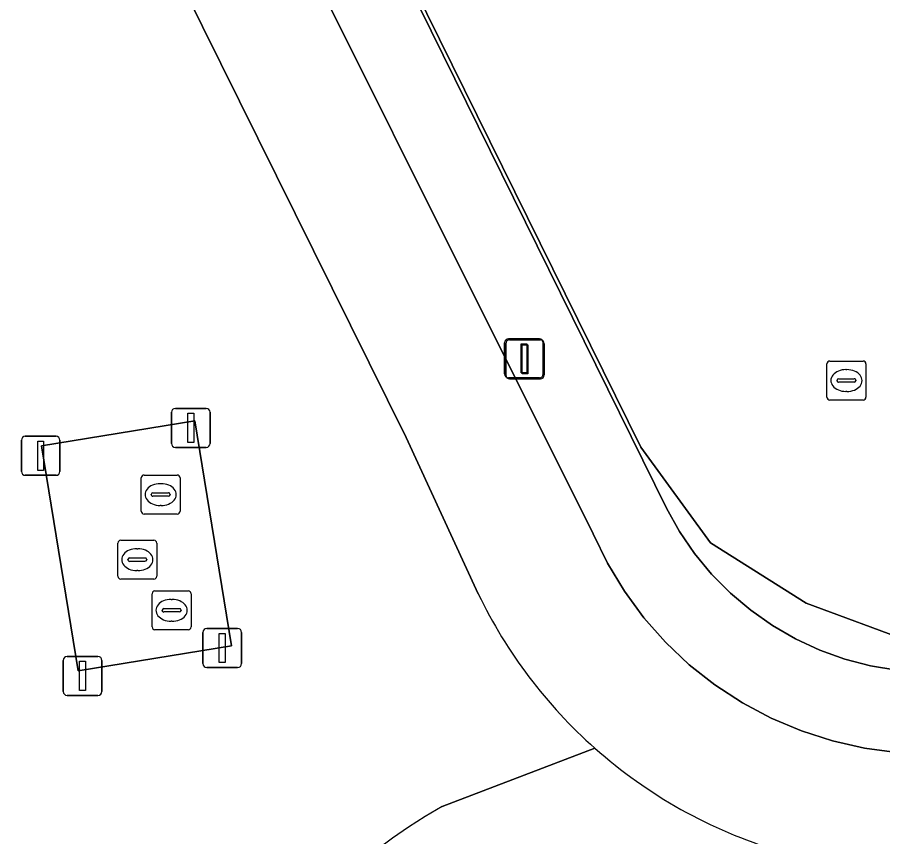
# Model space of a CAD drawing. Extents: x 157793 to 159380, y 380877 to 382313.
# Drawn here: x 157926.77 to 157948.98, y 381445.11 to 381466.12 of the extents above; entities that cross this region are included whole.
import ezdxf

# ---------------------------------------------------------------- set-up
doc = ezdxf.new("R2010")
doc.units = 0
for name, color, linetype in [('IMGEO_Afsluitpaal', 7, 'Continuous'), ('IMGEO_Brandkraan', 7, 'Continuous'), ('IMGEO_Fietspad_gesloten', 7, 'Continuous'), ('IMGEO_Groenvoorziening', 7, 'Continuous'), ('IMGEO_Hek', 7, 'Continuous'), ('IMGEO_Kolk', 7, 'Continuous'), ('IMGEO_Lichtmast', 7, 'Continuous'), ('IMGEO_Parkeervlak_gesloten', 7, 'Continuous'), ('IMGEO_Rioolput', 7, 'Continuous'), ('IMGEO_Terreindeel_open', 7, 'Continuous'), ('IMGEO_Voetpad_halfverhard', 7, 'Continuous'), ('IMGEO_Voetpad_open', 7, 'Continuous')]:
    doc.layers.add(name, color=color, linetype=linetype)

msp = doc.modelspace()

# ---------------------------------------------------------------- linework, layer by layer
at = {"layer": 'IMGEO_Afsluitpaal'}
for p, q in [((157930.831, 381456.091), (157931.621, 381456.091)), ((157931.621, 381456.091), (157930.831, 381456.091)), ((157930.731, 381455.191), (157930.731, 381455.991)), ((157930.731, 381455.991), (157930.731, 381455.191)), ((157931.721, 381455.991), (157931.721, 381455.191)), ((157931.721, 381455.191), (157931.721, 381455.991)), ((157926.878, 381454.474), (157926.878, 381455.274)), ((157926.878, 381455.274), (157926.878, 381454.474)), ((157926.978, 381455.374), (157927.768, 381455.374)), ((157927.768, 381455.374), (157926.978, 381455.374)), ((157927.868, 381455.274), (157927.868, 381454.474)), ((157927.868, 381454.474), (157927.868, 381455.274)), ((157931.621, 381455.091), (157930.831, 381455.091)), ((157930.831, 381455.091), (157931.621, 381455.091)), ((157927.768, 381454.374), (157926.978, 381454.374)), ((157926.978, 381454.374), (157927.768, 381454.374)), ((157931.537, 381449.546), (157931.537, 381450.346)), ((157931.537, 381450.346), (157931.537, 381449.546)), ((157931.637, 381450.446), (157932.427, 381450.446)), ((157932.427, 381450.446), (157931.637, 381450.446)), ((157932.527, 381450.346), (157932.527, 381449.546)), ((157932.527, 381449.546), (157932.527, 381450.346)), ((157927.953, 381448.829), (157927.953, 381449.629)), ((157927.953, 381449.629), (157927.953, 381448.829)), ((157928.053, 381449.729), (157928.843, 381449.729)), ((157928.843, 381449.729), (157928.053, 381449.729)), ((157928.943, 381449.629), (157928.943, 381448.829)), ((157928.943, 381448.829), (157928.943, 381449.629)), ((157932.427, 381449.446), (157931.637, 381449.446)), ((157931.637, 381449.446), (157932.427, 381449.446)), ((157928.843, 381448.729), (157928.053, 381448.729)), ((157928.053, 381448.729), (157928.843, 381448.729))]:
    msp.add_line(p, q, dxfattribs=at)
for points in [[(157931.151, 381455.966), (157931.301, 381455.966), (157931.301, 381455.216), (157931.151, 381455.216), (157931.151, 381455.966)], [(157927.298, 381455.249), (157927.448, 381455.249), (157927.448, 381454.499), (157927.298, 381454.499), (157927.298, 381455.249)], [(157931.957, 381450.321), (157932.107, 381450.321), (157932.107, 381449.571), (157931.957, 381449.571), (157931.957, 381450.321)], [(157928.373, 381449.604), (157928.523, 381449.604), (157928.523, 381448.854), (157928.373, 381448.854), (157928.373, 381449.604)]]:
    msp.add_lwpolyline(points, dxfattribs=at)
for centre, start, end in [((157930.831, 381455.991), 90, 180), ((157930.831, 381455.991), 90, 180), ((157931.621, 381455.991), 0, 90), ((157931.621, 381455.991), 360, 90), ((157926.978, 381455.274), 90, 180), ((157926.978, 381455.274), 90, 180), ((157927.768, 381455.274), 0, 90), ((157927.768, 381455.274), 360, 90), ((157930.831, 381455.191), 180, 270), ((157930.831, 381455.191), 180, 270), ((157931.621, 381455.191), 270, 0), ((157931.621, 381455.191), 270, 0), ((157926.978, 381454.474), 180, 270), ((157926.978, 381454.474), 180, 270), ((157927.768, 381454.474), 270, 0), ((157927.768, 381454.474), 270, 0), ((157931.637, 381450.346), 90, 180), ((157931.637, 381450.346), 90, 180), ((157932.427, 381450.346), 0, 90), ((157932.427, 381450.346), 360, 90), ((157928.053, 381449.629), 90, 180), ((157928.053, 381449.629), 90, 180), ((157928.843, 381449.629), 0, 90), ((157928.843, 381449.629), 360, 90), ((157931.637, 381449.546), 180, 270), ((157931.637, 381449.546), 180, 270), ((157932.427, 381449.546), 270, 0), ((157932.427, 381449.546), 270, 0), ((157928.053, 381448.829), 180, 270), ((157928.053, 381448.829), 180, 270), ((157928.843, 381448.829), 270, 0), ((157928.843, 381448.829), 270, 0)]:
    msp.add_arc(centre, 0.1, start, end, dxfattribs=at)
at = {"layer": 'IMGEO_Brandkraan'}
for p, q in [((157929.352, 381451.785), (157929.352, 381452.637)), ((157929.427, 381452.711), (157930.279, 381452.711)), ((157930.353, 381452.637), (157930.353, 381451.785)), ((157929.84, 381452.491), (157929.865, 381452.491)), ((157929.611, 381452.205), (157929.611, 381452.217)), ((157930.049, 381452.168), (157929.651, 381452.168)), ((157929.654, 381452.254), (157930.052, 381452.254)), ((157930.095, 381452.217), (157930.095, 381452.205)), ((157929.863, 381451.931), (157929.838, 381451.931)), ((157930.279, 381451.711), (157929.427, 381451.711))]:
    msp.add_line(p, q, dxfattribs=at)
for points in [[(157929.352, 381451.785), (157929.352, 381452.637)], [(157929.427, 381452.711), (157930.279, 381452.711)], [(157930.353, 381452.637), (157930.353, 381451.785)], [(157930.279, 381451.711), (157929.427, 381451.711)]]:
    msp.add_lwpolyline(points, dxfattribs=at)
for centre, radius, start, end in [((157929.429, 381452.635), 0.0765, 91.552, 178.448), ((157929.429, 381452.635), 0.0765, 91.552, 178.448), ((157930.277, 381452.635), 0.0765, 1.552, 88.448), ((157930.277, 381452.635), 0.0765, 1.552, 88.448), ((157929.651, 381452.214), 0.0403, 85.8775, 175.7526), ((157929.648, 381452.204), 0.0366, 178.938, 274.7102), ((157930.052, 381452.211), 0.043, 264.8664, 352.4533), ((157930.056, 381452.216), 0.0386, 1.7309, 96.639), ((157929.429, 381451.787), 0.0765, 181.552, 268.448), ((157929.429, 381451.787), 0.0765, 181.552, 268.448), ((157930.277, 381451.787), 0.0765, 271.552, 358.448), ((157930.277, 381451.787), 0.0765, 271.552, 358.448)]:
    msp.add_arc(centre, radius, start, end, dxfattribs=at)
for centre, major_axis, ratio, start_param, end_param in [((157929.839, 381452.211), (-0.387, 0.002), 0.722429, 4.712389, 7.853982), ((157929.864, 381452.211), (-0.39, 0.002), 0.717154, 1.570796, 4.712389)]:
    msp.add_ellipse(centre, major_axis=major_axis, ratio=ratio, start_param=start_param, end_param=end_param, dxfattribs=at)
at = {"layer": 'IMGEO_Fietspad_gesloten'}
for points in [[(157926.774, 381475.482), (157936.749, 381455.347), (157938.603, 381451.331)], [(157961.328, 381447.949), (157957.662, 381447.66), (157951.061, 381447.276), (157951.019, 381447.272), (157950.181, 381447.232), (157949.342, 381447.267), (157948.51, 381447.377), (157947.691, 381447.561), (157946.892, 381447.818), (157946.119, 381448.144), (157945.378, 381448.539), (157944.675, 381448.998), (157944.016, 381449.518), (157943.407, 381450.094), (157942.851, 381450.723), (157942.353, 381451.399), (157941.918, 381452.117), (157941.549, 381452.871), (157931.282, 381473.434)]]:
    msp.add_lwpolyline(points, dxfattribs=at)
for centre, radius, start, end in [((157949.957, 381456.806), 12.605, 205.744, 228.4484), ((157949.944, 381456.793), 12.586, 228.453, 253.1149)]:
    msp.add_arc(centre, radius, start, end, dxfattribs=at)
at = {"layer": 'IMGEO_Groenvoorziening'}
for points in [[(157930.755, 381479.232), (157943.434, 381453.528), (157943.768, 381452.932), (157944.154, 381452.368), (157944.589, 381451.841), (157945.07, 381451.354), (157945.592, 381450.913), (157946.151, 381450.52), (157946.743, 381450.178), (157947.363, 381449.891), (157948.007, 381449.661), (157948.668, 381449.488), (157949.343, 381449.376)], [(157949.741, 381450.085), (157947.014, 381451.099), (157944.561, 381452.646), (157942.774, 381455.094), (157930.825, 381479.304)], [(157938.603, 381451.331), (157936.749, 381455.347), (157926.774, 381475.482)], [(157937.674, 381445.883), (157941.596, 381447.373)]]:
    msp.add_lwpolyline(points, dxfattribs=at)
msp.add_lwpolyline([(157927.397, 381455.128), (157931.332, 381455.767), (157932.268, 381449.999), (157928.333, 381449.36)], close=True, dxfattribs=at)
for centre, radius, start, end in [((157949.957, 381456.806), 12.605, 205.744, 228.4484), ((157944.941, 381433.148), 14.662, 119.7112, 181.6813)]:
    msp.add_arc(centre, radius, start, end, dxfattribs=at)
at = {"layer": 'IMGEO_Hek'}
msp.add_lwpolyline([(157960.246, 381496.977), (157959.399, 381496.551), (157956.82, 381495.252), (157936.312, 381484.922), (157930.825, 381479.304), (157942.774, 381455.094), (157944.561, 381452.646), (157947.014, 381451.099), (157949.741, 381450.085), (157952.663, 381449.877), (157961.206, 381451.613), (157964.111, 381458.175), (157964.26, 381458.511), (157968.753, 381463.783)], dxfattribs=at)
at = {"layer": 'IMGEO_Kolk'}
for p, q in [((157947.549, 381456.379), (157947.549, 381457.231)), ((157947.624, 381457.305), (157948.476, 381457.305)), ((157948.55, 381457.231), (157948.55, 381456.379)), ((157948.037, 381457.085), (157948.062, 381457.085)), ((157947.808, 381456.799), (157947.808, 381456.811)), ((157948.246, 381456.762), (157947.848, 381456.762)), ((157947.851, 381456.848), (157948.249, 381456.848)), ((157948.292, 381456.811), (157948.292, 381456.799)), ((157948.06, 381456.525), (157948.035, 381456.525)), ((157948.476, 381456.305), (157947.624, 381456.305))]:
    msp.add_line(p, q, dxfattribs=at)
for points in [[(157947.549, 381456.379), (157947.549, 381457.231)], [(157947.624, 381457.305), (157948.476, 381457.305)], [(157948.55, 381457.231), (157948.55, 381456.379)], [(157948.476, 381456.305), (157947.624, 381456.305)]]:
    msp.add_lwpolyline(points, dxfattribs=at)
for centre, radius, start, end in [((157947.626, 381457.229), 0.0765, 91.552, 178.448), ((157947.626, 381457.229), 0.0765, 91.552, 178.448), ((157948.474, 381457.229), 0.0765, 1.552, 88.448), ((157948.474, 381457.229), 0.0765, 1.552, 88.448), ((157947.848, 381456.808), 0.0403, 85.8775, 175.7526), ((157947.845, 381456.798), 0.0366, 178.938, 274.7102), ((157948.249, 381456.805), 0.043, 264.8664, 352.4533), ((157948.253, 381456.81), 0.0386, 1.7309, 96.639), ((157947.626, 381456.381), 0.0765, 181.552, 268.448), ((157947.626, 381456.381), 0.0765, 181.552, 268.448), ((157948.474, 381456.381), 0.0765, 271.552, 358.448), ((157948.474, 381456.381), 0.0765, 271.552, 358.448)]:
    msp.add_arc(centre, radius, start, end, dxfattribs=at)
for centre, major_axis, ratio, start_param, end_param in [((157948.036, 381456.805), (-0.387, 0.002), 0.722429, 4.712389, 7.853982), ((157948.061, 381456.805), (-0.39, 0.002), 0.717154, 1.570796, 4.712389)]:
    msp.add_ellipse(centre, major_axis=major_axis, ratio=ratio, start_param=start_param, end_param=end_param, dxfattribs=at)
at = {"layer": 'IMGEO_Lichtmast'}
for p, q in [((157939.379, 381457.873), (157940.169, 381457.873)), ((157940.169, 381457.873), (157939.379, 381457.873)), ((157939.406, 381457.848), (157940.196, 381457.848)), ((157940.196, 381457.848), (157939.406, 381457.848)), ((157939.279, 381456.973), (157939.279, 381457.773)), ((157939.279, 381457.773), (157939.279, 381456.973)), ((157939.306, 381456.948), (157939.306, 381457.748)), ((157939.306, 381457.748), (157939.306, 381456.948)), ((157940.269, 381457.773), (157940.269, 381456.973)), ((157940.269, 381456.973), (157940.269, 381457.773)), ((157940.296, 381457.748), (157940.296, 381456.948)), ((157940.296, 381456.948), (157940.296, 381457.748)), ((157940.169, 381456.873), (157939.379, 381456.873)), ((157939.379, 381456.873), (157940.169, 381456.873)), ((157940.196, 381456.848), (157939.406, 381456.848)), ((157939.406, 381456.848), (157940.196, 381456.848))]:
    msp.add_line(p, q, dxfattribs=at)
for points in [[(157939.699, 381457.748), (157939.849, 381457.748), (157939.849, 381456.998), (157939.699, 381456.998), (157939.699, 381457.748)], [(157939.726, 381457.723), (157939.876, 381457.723), (157939.876, 381456.973), (157939.726, 381456.973), (157939.726, 381457.723)]]:
    msp.add_lwpolyline(points, dxfattribs=at)
for centre, start, end in [((157939.379, 381457.773), 90, 180), ((157939.379, 381457.773), 90, 180), ((157939.406, 381457.748), 90, 180), ((157939.406, 381457.748), 90, 180), ((157940.169, 381457.773), 0, 90), ((157940.169, 381457.773), 360, 90), ((157940.196, 381457.748), 0, 90), ((157940.196, 381457.748), 360, 90), ((157939.379, 381456.973), 180, 270), ((157939.379, 381456.973), 180, 270), ((157940.169, 381456.973), 270, 0), ((157940.169, 381456.973), 270, 0), ((157939.406, 381456.948), 180, 270), ((157939.406, 381456.948), 180, 270), ((157940.196, 381456.948), 270, 0), ((157940.196, 381456.948), 270, 0)]:
    msp.add_arc(centre, 0.1, start, end, dxfattribs=at)
at = {"layer": 'IMGEO_Parkeervlak_gesloten'}
msp.add_lwpolyline([(157959.399, 381496.551), (157956.82, 381495.252), (157936.312, 381484.922), (157930.825, 381479.304), (157942.774, 381455.094), (157944.561, 381452.646), (157947.014, 381451.099), (157949.741, 381450.085), (157952.663, 381449.877), (157961.206, 381451.613), (157964.111, 381458.175), (157964.234, 381458.091)], dxfattribs=at)
at = {"layer": 'IMGEO_Rioolput'}
for p, q in [((157929.951, 381453.454), (157929.951, 381454.306)), ((157930.026, 381454.38), (157930.878, 381454.38)), ((157930.952, 381454.306), (157930.952, 381453.454)), ((157930.439, 381454.16), (157930.464, 381454.16)), ((157930.21, 381453.874), (157930.21, 381453.886)), ((157930.253, 381453.923), (157930.651, 381453.923)), ((157930.694, 381453.886), (157930.694, 381453.874)), ((157930.648, 381453.837), (157930.25, 381453.837)), ((157930.462, 381453.6), (157930.437, 381453.6)), ((157930.878, 381453.38), (157930.026, 381453.38)), ((157930.307, 381451.412), (157931.159, 381451.412)), ((157930.232, 381450.486), (157930.232, 381451.338)), ((157930.72, 381451.192), (157930.745, 381451.192)), ((157931.233, 381451.338), (157931.233, 381450.486)), ((157930.491, 381450.906), (157930.491, 381450.918)), ((157930.929, 381450.869), (157930.531, 381450.869)), ((157930.534, 381450.955), (157930.932, 381450.955)), ((157930.975, 381450.918), (157930.975, 381450.906)), ((157930.743, 381450.632), (157930.718, 381450.632)), ((157931.159, 381450.412), (157930.307, 381450.412))]:
    msp.add_line(p, q, dxfattribs=at)
for points in [[(157929.951, 381453.454), (157929.951, 381454.306)], [(157930.026, 381454.38), (157930.878, 381454.38)], [(157930.952, 381454.306), (157930.952, 381453.454)], [(157930.878, 381453.38), (157930.026, 381453.38)], [(157930.307, 381451.412), (157931.159, 381451.412)], [(157930.232, 381450.486), (157930.232, 381451.338)], [(157931.233, 381451.338), (157931.233, 381450.486)], [(157931.159, 381450.412), (157930.307, 381450.412)]]:
    msp.add_lwpolyline(points, dxfattribs=at)
for centre, radius, start, end in [((157930.028, 381454.304), 0.0765, 91.552, 178.448), ((157930.028, 381454.304), 0.0765, 91.552, 178.448), ((157930.876, 381454.304), 0.0765, 1.552, 88.448), ((157930.876, 381454.304), 0.0765, 1.552, 88.448), ((157930.25, 381453.883), 0.0403, 85.8775, 175.7526), ((157930.247, 381453.873), 0.0366, 178.938, 274.7102), ((157930.651, 381453.88), 0.043, 264.8664, 352.4533), ((157930.655, 381453.885), 0.0386, 1.7309, 96.639), ((157930.028, 381453.456), 0.0765, 181.552, 268.448), ((157930.028, 381453.456), 0.0765, 181.552, 268.448), ((157930.876, 381453.456), 0.0765, 271.552, 358.448), ((157930.876, 381453.456), 0.0765, 271.552, 358.448), ((157930.309, 381451.336), 0.0765, 91.552, 178.448), ((157930.309, 381451.336), 0.0765, 91.552, 178.448), ((157931.157, 381451.336), 0.0765, 1.552, 88.448), ((157931.157, 381451.336), 0.0765, 1.552, 88.448), ((157930.531, 381450.915), 0.0403, 85.8775, 175.7526), ((157930.528, 381450.905), 0.0366, 178.938, 274.7102), ((157930.932, 381450.912), 0.043, 264.8664, 352.4533), ((157930.936, 381450.917), 0.0386, 1.7309, 96.639), ((157930.309, 381450.488), 0.0765, 181.552, 268.448), ((157930.309, 381450.488), 0.0765, 181.552, 268.448), ((157931.157, 381450.488), 0.0765, 271.552, 358.448), ((157931.157, 381450.488), 0.0765, 271.552, 358.448)]:
    msp.add_arc(centre, radius, start, end, dxfattribs=at)
for centre, major_axis, ratio, start_param, end_param in [((157930.438, 381453.88), (-0.387, 0.002), 0.722429, 4.712389, 7.853982), ((157930.463, 381453.88), (-0.39, 0.002), 0.717154, 1.570796, 4.712389), ((157930.719, 381450.912), (-0.387, 0.002), 0.722429, 4.712389, 7.853982), ((157930.744, 381450.912), (-0.39, 0.002), 0.717154, 1.570796, 4.712389)]:
    msp.add_ellipse(centre, major_axis=major_axis, ratio=ratio, start_param=start_param, end_param=end_param, dxfattribs=at)
at = {"layer": 'IMGEO_Terreindeel_open'}
msp.add_lwpolyline([(157932.268, 381449.999), (157931.332, 381455.767), (157927.397, 381455.128), (157928.333, 381449.36)], close=True, dxfattribs=at)
at = {"layer": 'IMGEO_Voetpad_halfverhard'}
msp.add_lwpolyline([(157941.596, 381447.373), (157937.674, 381445.883)], dxfattribs=at)
for centre, radius, start, end in [((157949.944, 381456.793), 12.586, 228.453, 253.1149), ((157944.941, 381433.148), 14.662, 119.7112, 181.6813)]:
    msp.add_arc(centre, radius, start, end, dxfattribs=at)
at = {"layer": 'IMGEO_Voetpad_open'}
for points in [[(157949.343, 381449.376), (157948.668, 381449.488), (157948.007, 381449.661), (157947.363, 381449.891), (157946.743, 381450.178), (157946.151, 381450.52), (157945.592, 381450.913), (157945.07, 381451.354), (157944.589, 381451.841), (157944.154, 381452.368), (157943.768, 381452.932), (157943.434, 381453.528), (157930.755, 381479.232)], [(157931.282, 381473.434), (157941.549, 381452.871), (157941.918, 381452.117), (157942.353, 381451.399), (157942.851, 381450.723), (157943.407, 381450.094), (157944.016, 381449.518), (157944.675, 381448.998), (157945.378, 381448.539), (157946.119, 381448.144), (157946.892, 381447.818), (157947.691, 381447.561), (157948.51, 381447.377), (157949.342, 381447.267)]]:
    msp.add_lwpolyline(points, dxfattribs=at)

doc.saveas('drawing.dxf')
